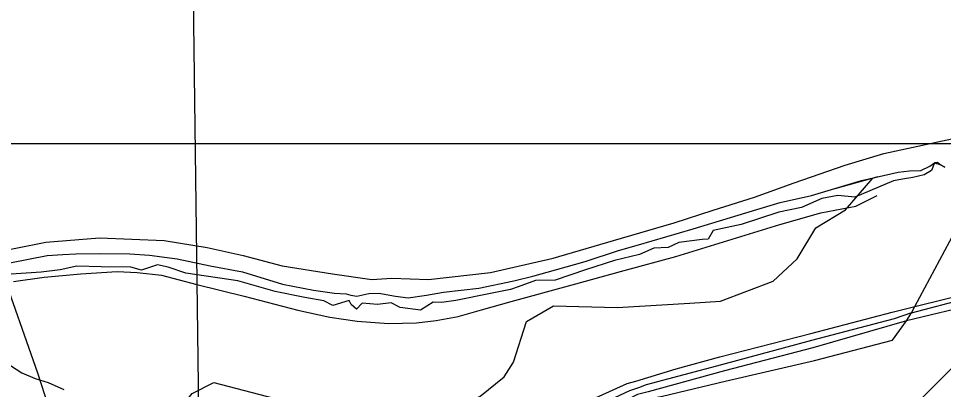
# Model space of a CAD drawing. Extents: x 2290615 to 2522933, y 819489 to 1012715.
# Drawn here: x 2391237 to 2396915, y 995450 to 997727 of the extents above; entities that cross this region are included whole.
import ezdxf

# ---------------------------------------------------------------- set-up
doc = ezdxf.new("R2010")
doc.units = 0
for name, color, linetype in [('Exist Boundary Political City Limit New', 7, 'Continuous'), ('Exist Boundary Political City Limit Old', 7, 'Continuous'), ('Exist Boundary Political CountyLine', 7, 'Continuous'), ('Exist Hydrographic Misc Water Feature', 7, 'Continuous'), ('Exist Hydrographic River Shore', 7, 'Continuous'), ('Exist Road Non-System Type 51', 7, 'Continuous'), ('Exist Road Primary NC Structure Standard Bridge Number Label', 7, 'Continuous'), ('Exist Utilities Electrical Transmission Line', 7, 'Continuous'), ('Map Preparation Boundary City Limit Buffer Line', 7, 'Continuous'), ('Map Preparation Inset Cut Line', 7, 'Continuous'), ('Map Preparation Longitude Latitude Lines', 7, 'Continuous')]:
    doc.layers.add(name, color=color, linetype=linetype)

msp = doc.modelspace()

# ---------------------------------------------------------------- linework, layer by layer
at = {"layer": 'Exist Boundary Political City Limit New'}
for points in [[(2396924, 996815.6), (2396893.3, 996832), (2396877.8, 996843.7), (2396860.4, 996842.3), (2396841, 996794.6), (2396796.8, 996767.7), (2396725.7, 996751.8), (2396663.1, 996740.7), (2396608.7, 996731.6), (2396371.4, 996630.5), (2396266.7, 996641), (2396167.3, 996621.8), (2396043.4, 996567.8), (2395903.8, 996538.1), (2395673.4, 996463.3), (2395500.8, 996426.6), (2395469.4, 996372.5), (2395434.5, 996370.8), (2395289.7, 996351.6), (2395224.7, 996322.1), (2395136.1, 996318.5), (2395048, 996278.8), (2394894.7, 996242.2), (2394718.1, 996185.6), (2394531.4, 996122.3), (2394411.4, 996119), (2394303.1, 996081.1), (2394256.9, 996064.1)], [(2394256.9, 996064.1), (2394135.2, 996039.8), (2393921.2, 995996), (2393833.6, 995983.9), (2393782.5, 995986.3), (2393704.7, 995937.7), (2393580.3, 995953.6), (2393524.7, 995982.6), (2393439.6, 995971.8), (2393345.8, 995980.7), (2393311.8, 995943.9), (2393278.9, 995972.7), (2393266.5, 995997.6), (2393167.3, 995966.5), (2393110.7, 995994.8), (2392994.5, 996014.6), (2392813.2, 996051.4), (2392583.8, 996116.5), (2392263.6, 996164.6), (2392156, 996201.4), (2392090.8, 996215.6), (2391991, 996183.7), (2391926.5, 996201.4), (2391745.2, 996204.2), (2391595.1, 996207.1), (2391493.1, 996184.4), (2391376.9, 996170.3), (2391130.5, 996153.3)]]:
    msp.add_lwpolyline(points, dxfattribs=at)
at = {"layer": 'Exist Boundary Political City Limit Old'}
for points in [[(2396924, 996815.6), (2396893.3, 996832), (2396877.8, 996843.7), (2396860.4, 996842.3), (2396841, 996794.6), (2396796.8, 996767.7), (2396725.7, 996751.8), (2396663.1, 996740.7), (2396608.7, 996731.6), (2396371.4, 996630.5), (2396266.7, 996641), (2396167.3, 996621.8), (2396043.4, 996567.8), (2395903.8, 996538.1), (2395673.4, 996463.3), (2395500.8, 996426.6), (2395469.4, 996372.5), (2395434.5, 996370.8), (2395289.7, 996351.6), (2395224.7, 996322.1), (2395136.1, 996318.5), (2395048, 996278.8), (2394894.7, 996242.2), (2394718.1, 996185.6), (2394531.4, 996122.3), (2394411.4, 996119), (2394303.1, 996081.1), (2394256.9, 996064.1)], [(2394256.9, 996064.1), (2394135.2, 996039.8), (2393921.2, 995996), (2393833.6, 995983.9), (2393782.5, 995986.3), (2393704.7, 995937.7), (2393580.3, 995953.6), (2393524.7, 995982.6), (2393439.6, 995971.8), (2393345.8, 995980.7), (2393311.8, 995943.9), (2393278.9, 995972.7), (2393266.5, 995997.6), (2393167.3, 995966.5), (2393110.7, 995994.8), (2392994.5, 996014.6), (2392813.2, 996051.4), (2392583.8, 996116.5), (2392263.6, 996164.6), (2392156, 996201.4), (2392090.8, 996215.6), (2391991, 996183.7), (2391926.5, 996201.4), (2391745.2, 996204.2), (2391595.1, 996207.1), (2391493.1, 996184.4), (2391376.9, 996170.3), (2391130.5, 996153.3)]]:
    msp.add_lwpolyline(points, dxfattribs=at)
at = {"layer": 'Exist Boundary Political CountyLine'}
msp.add_lwpolyline([(2391183.4, 996228.6), (2391413.2, 996273.7), (2391508.7, 996279.5), (2391588.7, 996283.6), (2391742.6, 996285.6), (2391921.2, 996283.6), (2392040.3, 996275.4), (2392210.6, 996252.8), (2392413.8, 996209.7), (2392611.9, 996171.7), (2392858.2, 996097.8), (2393047, 996060.8), (2393177.3, 996041.3), (2393249.1, 996037.2), (2393277.9, 996029), (2393312.8, 996022.8), (2393349.7, 996031), (2393386.7, 996039.3), (2393448.2, 996041.3), (2393550.9, 996022.8), (2393628.8, 996012.6), (2393741.7, 996029), (2393845.4, 996048.5), (2394062.9, 996073.1), (2394278.4, 996118.3), (2394394.4, 996146), (2394534, 996185), (2394714.6, 996236.4), (2394919.8, 996304.1), (2395042, 996338), (2395378.6, 996436.5), (2395768.5, 996555.6), (2395912.2, 996597.9), (2396105.1, 996641), (2396410.9, 996733.4), (2396636.7, 996784.8), (2396706.5, 996793), (2396776.3, 996795), (2396831.7, 996821.7), (2396860.4, 996842.3), (2396893.3, 996832), (2396924, 996815.6)], dxfattribs=at)
at = {"layer": 'Exist Hydrographic Misc Water Feature'}
for points in [[(2395357.7, 995981), (2395545.2, 995992.6), (2395868.3, 996114.3), (2396016.2, 996251.7), (2396130.2, 996443.5), (2396312.3, 996552.8), (2396480.7, 996747.8)], [(2391063.3, 994058.4), (2391342.2, 994371.9), (2391796.2, 994653.2), (2391845.2, 994786.5), (2391867.3, 995010.6), (2391940.3, 995122.1), (2392106.2, 995181.4), (2392303.3, 995425.9), (2392435.3, 995493.7), (2392945.3, 995360.3), (2393588.3, 995291.6), (2393920.3, 995348), (2394069.2, 995406.7), (2394218.3, 995527.7), (2394275.3, 995618.6), (2394355.2, 995868.1), (2394520.3, 995963.6), (2394912.2, 995953.5), (2395357.7, 995981)]]:
    msp.add_lwpolyline(points, dxfattribs=at)
at = {"layer": 'Exist Hydrographic River Shore'}
for points in [[(2391116, 996297.5), (2391404.6, 996353.7), (2391733.4, 996381.7), (2392130.3, 996365.7), (2392394.9, 996321.6), (2392615.4, 996273.4), (2392855.9, 996209.3), (2393164.6, 996161.1), (2393405.2, 996125), (2393529.5, 996133), (2393754, 996125), (2394134.8, 996169.1), (2394519.7, 996257.4), (2394888.6, 996365.7), (2395261.4, 996474), (2395501.9, 996550.2), (2395754.5, 996630.5), (2395999.1, 996718.7), (2396311.8, 996827), (2396548.3, 996899.2), (2397089.6, 997015.5), (2397775.1, 996971.4), (2398035.7, 997164)], [(2396250.7, 996685), (2396514.3, 996756.9)]]:
    msp.add_lwpolyline(points, dxfattribs=at)
at = {"layer": 'Exist Road Non-System Type 51'}
for points in [[(2391206.2, 996113), (2391393.6, 996140.5), (2391620, 996161.1), (2391841.8, 996174.8), (2391965.3, 996167.9), (2392113.9, 996151.9), (2392331.1, 996094.7), (2392621.5, 996023.8), (2392950.7, 995936.8), (2393147.4, 995893.3), (2393315.4, 995870.5), (2393508.7, 995854.4), (2393680.1, 995859), (2393801.3, 995872.8), (2393936.2, 995897.9), (2394078, 995939.1), (2394260.9, 995989.5), (2394635.9, 996092.4), (2394953.7, 996181.7), (2395271.5, 996266.3), (2395909.5, 996463.1), (2396161, 996534.1), (2396375.9, 996575.3), (2396508.5, 996641.6)], [(2391206.2, 996113), (2391393.6, 996140.5), (2391620, 996161.1), (2391841.8, 996174.8), (2391965.3, 996167.9), (2392113.9, 996151.9), (2392331.1, 996094.7), (2392621.5, 996023.8), (2392950.7, 995936.8), (2393147.4, 995893.3), (2393315.4, 995870.5), (2393508.7, 995854.4), (2393680.1, 995859), (2393801.3, 995872.8), (2393936.2, 995897.9), (2394078, 995939.1), (2394260.9, 995989.5), (2394635.9, 996092.4), (2394953.7, 996181.7), (2395271.5, 996266.3), (2395909.5, 996463.1), (2396161, 996534.1), (2396375.9, 996575.3), (2396508.5, 996641.6)], [(2391187.9, 995598.2), (2391256.5, 995552.4), (2391339.9, 995518.1), (2391419.9, 995492.9), (2391516, 995449.4)], [(2391187.9, 995598.2), (2391256.5, 995552.4), (2391339.9, 995518.1), (2391419.9, 995492.9), (2391516, 995449.4)]]:
    msp.add_lwpolyline(points, dxfattribs=at)
at = {"layer": 'Exist Road Primary NC Structure Standard Bridge Number Label'}
msp.add_line((2397905.2, 996520.8), (2395834.5, 994450.1), dxfattribs=at)
at = {"layer": 'Exist Utilities Electrical Transmission Line'}
for p, q in [((2396718, 995921.3), (2396739.4, 995959.7)), ((2396688.6, 995870.9), (2396718, 995921.3))]:
    msp.add_line(p, q, dxfattribs=at)
for points in [[(2396739.4, 995959.7), (2397076.9, 996590.1), (2397676.5, 996466.1)], [(2396739.4, 995959.7), (2397112.2, 996052.6), (2397674.2, 996338.1)], [(2397730.8, 996294.8), (2397419, 996134.7), (2397131, 995979), (2396688.6, 995870.9)], [(2396718, 995921.3), (2397060.7, 996009.9), (2397124.6, 996024.7), (2397186.2, 996049.7), (2397412.6, 996168.7), (2397672.7, 996296)], [(2391120.5, 996211.8), (2391353.7, 995552.3), (2391485, 995148)], [(2391485, 995148), (2392024.8, 994855.2), (2392148.4, 994874.9), (2392450.2, 994894.9), (2392911.7, 994927.1), (2393343.2, 994960.7), (2393864.7, 994991.7), (2393916.7, 994992.2), (2393980.1, 995025.3), (2394471.2, 995249.6), (2394715.6, 995370.9), (2394974, 995486.4), (2395025.8, 995500.9), (2395274.7, 995576.2), (2395541.7, 995651.8), (2396099.7, 995793.3), (2396599.9, 995925.9), (2396739.4, 995959.7)], [(2396718, 995921.3), (2396612.4, 995884), (2396104.2, 995751.2), (2395552.4, 995602.1), (2395090.1, 995479.8), (2395042.3, 995461.2), (2394986.6, 995442.5), (2394491.7, 995210), (2393963.1, 994956.9), (2393923.4, 994934.5), (2393340, 994896.7), (2392906.5, 994869.1), (2392451, 994840.9), (2392097.2, 994816.2), (2391919.4, 994807.9), (2391847.6, 994802.9), (2391799.8, 994772.3), (2391595.1, 994683.7)], [(2396688.6, 995870.9), (2396112.9, 995705.3), (2395570.8, 995564.2), (2395102.5, 995436.1), (2395036.8, 995419.1), (2394969.4, 995384.4), (2394774.5, 995295.7), (2394502.4, 995164), (2393981.7, 994915.3), (2393928.2, 994882.5), (2393824.3, 994879.2), (2393340.7, 994842.7), (2392907.1, 994815.1), (2392453.6, 994783), (2392127.9, 994764.6), (2391922.1, 994751.9), (2391860.3, 994737.2), (2391753, 994693.7)], [(2395055.4, 995385.5), (2395190.9, 995409.3), (2395575.7, 995502.3), (2396123.9, 995627.5), (2396602.2, 995753.9), (2396688.6, 995870.9)]]:
    msp.add_lwpolyline(points, dxfattribs=at)
at = {"layer": 'Map Preparation Boundary City Limit Buffer Line'}
for points in [[(2396924, 996815.6), (2396893.3, 996832), (2396877.8, 996843.7), (2396860.4, 996842.3), (2396841, 996794.6), (2396796.8, 996767.7), (2396725.7, 996751.8), (2396663.1, 996740.7), (2396608.7, 996731.6), (2396371.4, 996630.5), (2396266.7, 996641), (2396167.3, 996621.8), (2396043.4, 996567.8), (2395903.8, 996538.1), (2395673.4, 996463.3), (2395500.8, 996426.6), (2395469.4, 996372.5), (2395434.5, 996370.8), (2395289.7, 996351.6), (2395224.7, 996322.1), (2395136.1, 996318.5), (2395048, 996278.8), (2394894.7, 996242.2), (2394718.1, 996185.6), (2394531.4, 996122.3), (2394411.4, 996119), (2394303.1, 996081.1), (2394256.9, 996064.1)], [(2394256.9, 996064.1), (2394135.2, 996039.8), (2393921.2, 995996), (2393833.6, 995983.9), (2393782.5, 995986.3), (2393704.7, 995937.7), (2393580.3, 995953.6), (2393524.7, 995982.6), (2393439.6, 995971.8), (2393345.8, 995980.7), (2393311.8, 995943.9), (2393278.9, 995972.7), (2393266.5, 995997.6), (2393167.3, 995966.5), (2393110.7, 995994.8), (2392994.5, 996014.6), (2392813.2, 996051.4), (2392583.8, 996116.5), (2392263.6, 996164.6), (2392156, 996201.4), (2392090.8, 996215.6), (2391991, 996183.7), (2391926.5, 996201.4), (2391745.2, 996204.2), (2391595.1, 996207.1), (2391493.1, 996184.4), (2391376.9, 996170.3), (2391130.5, 996153.3)]]:
    msp.add_lwpolyline(points, dxfattribs=at)
at = {"layer": 'Map Preparation Inset Cut Line'}
msp.add_lwpolyline([(2369931.7, 996959.3), (2400125.8, 996959.3), (2403337.9, 985770.4), (2415972.3, 978275.4), (2416025.8, 958413.7), (2369771.1, 958413.7)], close=True, dxfattribs=at)
at = {"layer": 'Map Preparation Longitude Latitude Lines'}
msp.add_line((2392348.4, 995036.6), (2392236.7, 1003354.2), dxfattribs=at)

doc.saveas('drawing.dxf')
